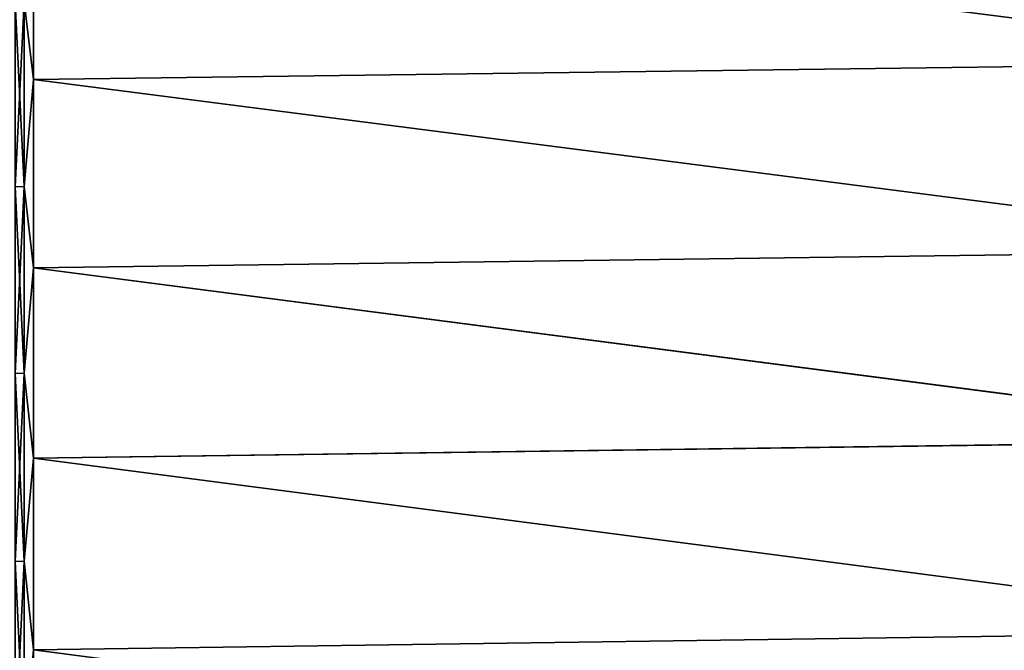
# Model space of a CAD drawing. Header units: metres. Extents: x -2 to 78, y -85 to 85.
# Tile 373 of 500: x 39.81 to 46.7, y 30.69 to 35.1. Entities that reach past the tile are written whole.
import ezdxf

# ---------------------------------------------------------------- set-up
doc = ezdxf.new("R2010")
doc.units = ezdxf.units.M
doc.layers.add('solid_20004802', color=7, linetype='CONTINUOUS')

msp = doc.modelspace()

# ---------------------------------------------------------------- linework, layer by layer
at = {"layer": 'solid_20004802'}
for points in [[(49.188503, 36.09996, -26.324587), (49.188503, 34.802601, -26.689285), (39.908051, 35.983574, -26.318312)], [(49.188503, 34.802376, 26.689342), (49.188503, 36.099747, 26.324654), (39.908051, 35.983574, 26.318312)], [(39.908051, 35.983574, -26.318312), (39.908051, 34.682579, -26.678347), (39.84367, 35.223946, -26.532213)], [(39.908051, 34.682579, 26.678347), (39.908051, 35.983574, 26.318312), (39.84367, 35.223946, 26.532213)], [(49.188503, 34.802601, -26.689285), (39.908051, 34.682579, -26.678347), (39.908051, 35.983574, -26.318312)], [(49.188503, 34.802376, 26.689342), (39.908051, 35.983574, 26.318312), (39.908051, 34.682579, 26.678347)], [(39.84367, 35.223946, -26.532213), (39.84367, 33.933647, -26.850243), (39.779713, 35.220547, -26.519728)], [(39.779713, 33.930855, 26.837608), (39.84367, 33.933647, 26.850243), (39.84367, 35.223946, 26.532213)], [(39.779713, 35.220547, 26.519728), (39.779713, 33.930855, 26.837608), (39.84367, 35.223946, 26.532213)], [(39.84367, 33.933647, -26.850243), (39.779713, 33.930855, -26.837608), (39.779713, 35.220547, -26.519728)], [(39.908051, 34.682579, -26.678347), (39.84367, 33.933647, -26.850243), (39.84367, 35.223946, -26.532213)], [(39.908051, 34.682579, 26.678347), (39.84367, 35.223946, 26.532213), (39.84367, 33.933647, 26.850243)], [(49.188503, 34.802601, -26.689285), (49.188503, 33.488956, -26.990084), (39.908051, 34.682579, -26.678347)], [(49.188503, 33.488716, 26.990133), (49.188503, 34.802376, 26.689342), (39.908051, 34.682579, 26.678347)], [(39.908051, 34.682579, -26.678347), (39.908051, 33.365482, -26.97411), (39.84367, 33.933647, -26.850243)], [(39.908051, 33.365482, 26.97411), (39.908051, 34.682579, 26.678347), (39.84367, 33.933647, 26.850243)], [(49.188503, 33.488956, -26.990084), (39.908051, 33.365482, -26.97411), (39.908051, 34.682579, -26.678347)], [(49.188503, 33.488716, 26.990133), (39.908051, 34.682579, 26.678347), (39.908051, 33.365482, 26.97411)], [(39.84367, 33.933647, -26.850243), (39.84367, 32.629494, -27.105562), (39.779713, 33.930855, -26.837608)], [(39.779713, 32.627316, 27.092808), (39.84367, 32.629494, 27.105562), (39.84367, 33.933647, 26.850243)], [(39.779713, 33.930855, 26.837608), (39.779713, 32.627316, 27.092808), (39.84367, 33.933647, 26.850243)], [(39.84367, 32.629494, -27.105562), (39.779713, 32.627316, -27.092808), (39.779713, 33.930855, -26.837608)], [(39.908051, 33.365482, -26.97411), (39.84367, 32.629494, -27.105562), (39.84367, 33.933647, -26.850243)], [(39.908051, 33.365482, 26.97411), (39.84367, 33.933647, 26.850243), (39.84367, 32.629494, 27.105562)], [(49.188503, 33.488956, -26.990084), (49.188503, 32.16217, -27.226267), (39.908051, 33.365482, -26.97411)], [(49.188503, 32.161919, 27.226305), (49.188503, 33.488716, 26.990133), (39.908051, 33.365482, 26.97411)], [(39.908051, 33.365482, -26.97411), (39.908051, 32.035465, -27.204889), (39.84367, 32.629494, -27.105562)], [(39.908051, 32.035465, 27.204889), (39.908051, 33.365482, 26.97411), (39.84367, 32.629494, 27.105562)], [(49.188503, 32.16217, -27.226267), (39.908051, 32.035465, -27.204889), (39.908051, 33.365482, -26.97411)], [(49.188503, 32.161919, 27.226305), (39.908051, 33.365482, 26.97411), (39.908051, 32.035465, 27.204889)], [(39.84367, 32.629494, -27.105562), (39.84367, 31.314526, -27.297575), (39.779713, 32.627316, -27.092808)], [(39.779713, 31.312965, 27.284729), (39.84367, 31.314526, 27.297575), (39.84367, 32.629494, 27.105562)], [(39.779713, 32.627316, 27.092808), (39.779713, 31.312965, 27.284729), (39.84367, 32.629494, 27.105562)], [(39.84367, 31.314526, -27.297575), (39.779713, 31.312965, -27.284729), (39.779713, 32.627316, -27.092808)], [(39.908051, 32.035465, -27.204889), (39.84367, 31.314526, -27.297575), (39.84367, 32.629494, -27.105562)], [(39.908051, 32.035465, 27.204889), (39.84367, 32.629494, 27.105562), (39.84367, 31.314526, 27.297575)], [(49.188503, 32.16217, -27.226267), (49.188503, 30.825418, -27.397268), (39.908051, 32.035465, -27.204889)], [(49.188503, 30.825159, 27.397295), (49.188503, 32.161919, 27.226305), (39.908051, 32.035465, 27.204889)], [(39.908051, 32.035465, -27.204889), (39.908051, 30.695723, -27.370131), (39.84367, 31.314526, -27.297575)], [(39.908051, 30.695723, 27.370131), (39.908051, 32.035465, 27.204889), (39.84367, 31.314526, 27.297575)], [(49.188503, 30.825418, -27.397268), (39.908051, 30.695723, -27.370131), (39.908051, 32.035465, -27.204889)], [(49.188503, 30.825159, 27.397295), (39.908051, 32.035465, 27.204889), (39.908051, 30.695723, 27.370131)], [(39.84367, 31.314526, -27.297575), (39.84367, 29.991817, -27.425833), (39.779713, 31.312965, -27.284729)], [(39.779713, 29.990879, 27.412928), (39.84367, 29.991817, 27.425833), (39.84367, 31.314526, 27.297575)], [(39.779713, 31.312965, 27.284729), (39.779713, 29.990879, 27.412928), (39.84367, 31.314526, 27.297575)], [(39.84367, 29.991817, -27.425833), (39.779713, 29.990879, -27.412928), (39.779713, 31.312965, -27.284729)], [(39.908051, 30.695723, -27.370131), (39.84367, 29.991817, -27.425833), (39.84367, 31.314526, -27.297575)], [(39.908051, 30.695723, 27.370131), (39.84367, 31.314526, 27.297575), (39.84367, 29.991817, 27.425833)], [(49.188503, 30.825418, -27.397268), (49.188503, 29.481901, -27.502678), (39.908051, 30.695723, -27.370131)], [(49.188503, 29.481632, 27.502691), (49.188503, 30.825159, 27.397295), (39.908051, 30.695723, 27.370131)], [(39.908051, 30.695723, -27.370131), (39.908051, 29.349487, -27.469435), (39.84367, 29.991817, -27.425833)], [(39.908051, 29.349487, 27.469435), (39.908051, 30.695723, 27.370131), (39.84367, 29.991817, 27.425833)], [(49.188503, 29.481901, -27.502678), (39.908051, 29.349487, -27.469435), (39.908051, 30.695723, -27.370131)], [(49.188503, 29.481632, 27.502691), (39.908051, 30.695723, 27.370131), (39.908051, 29.349487, 27.469435)]]:
    msp.add_3dface(points, dxfattribs=at)

doc.saveas('drawing.dxf')
